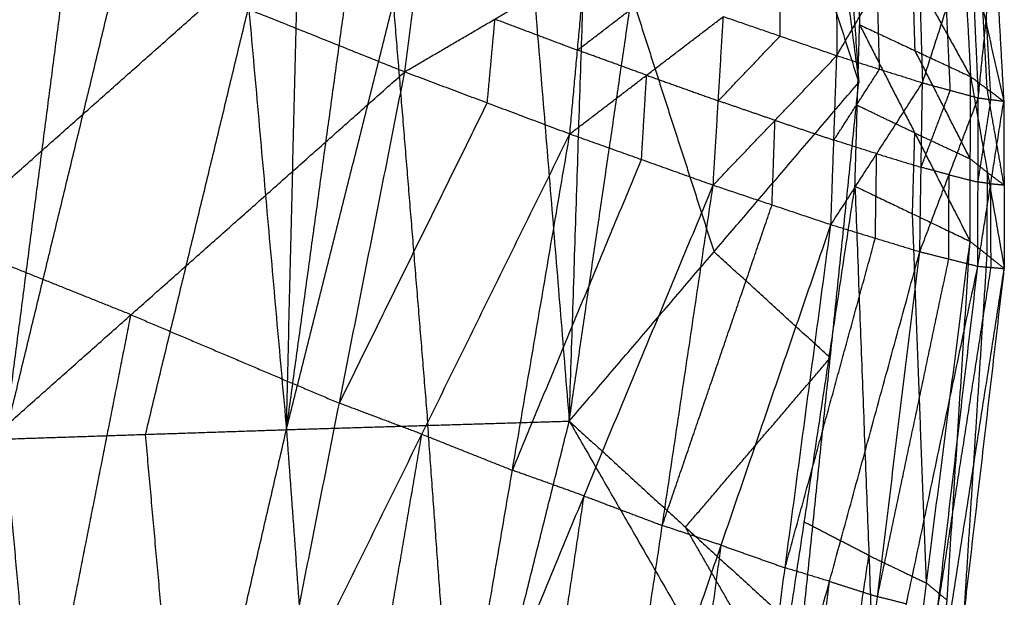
# Model space of a CAD drawing. Header units: millimetres. Extents: x -106 to 110, y -96 to 120.
# Tile 674 of 1020: x 96.2 to 99.4, y -33.19 to -31.31. Entities that reach past the tile are written whole.
import ezdxf

# ---------------------------------------------------------------- set-up
doc = ezdxf.new("R2010")
doc.units = ezdxf.units.MM
doc.header["$MEASUREMENT"] = 0
doc.layers.add('Default', color=7, linetype='Continuous', true_color=0x000000)

msp = doc.modelspace()

# ---------------------------------------------------------------- linework, layer by layer
at = {"layer": 'Default'}
for points in [[(97.9865, -32.617, 10.6236), (98.1891, -31.2374, 11.5387), (98.3918, -29.8578, 12.4537)], [(97.9865, -32.617, 10.6236), (98.0314, -31.2414, 11.4523), (98.0763, -29.8658, 12.281)], [(98.3918, -29.8578, 12.4537), (98.6588, -30.6875, 12.0301), (98.9259, -31.5171, 11.6065)], [(98.708, -29.8502, 12.6276), (98.8169, -30.6837, 12.1171), (98.9259, -31.5171, 11.6065)], [(98.8091, -29.8478, 12.6833), (98.8675, -30.6825, 12.1449), (98.9259, -31.5171, 11.6065)], [(96.1544, -32.6752, 9.6556), (96.4891, -31.2882, 10.6296), (96.8238, -29.9011, 11.6037)], [(96.8238, -29.9011, 11.6037), (96.9463, -31.2729, 10.8696), (97.0689, -32.6447, 10.1354)], [(97.0689, -32.6447, 10.1354), (97.4153, -31.2594, 11.1224), (97.7617, -29.8742, 12.1095)], [(97.0689, -32.6447, 10.1354), (97.2584, -31.2638, 11.0374), (97.448, -29.8829, 11.9393)], [(97.0689, -32.6447, 10.1354), (97.1021, -31.2683, 10.9531), (97.1354, -29.8919, 11.7707)], [(97.7617, -29.8742, 12.1095), (97.8741, -31.2456, 11.3666), (97.9865, -32.617, 10.6236)], [(96.1544, -32.6752, 9.6556), (96.3338, -31.293, 10.5469), (96.5131, -29.9107, 11.4382)], [(98.9137, -30.8209, 12.0127), (98.9211, -31.0754, 11.8607), (98.9286, -31.3299, 11.7087)], [(98.9137, -30.8209, 12.0127), (99.1012, -31.1595, 11.9938), (99.2887, -31.4981, 11.9749)], [(98.8527, -30.8899, 13.2495), (98.8536, -31.1599, 13.1791), (98.8546, -31.43, 13.1087)], [(97.4528, -31.4826, 13.586), (97.4875, -31.2131, 13.5957), (97.5221, -30.9437, 13.6054)], [(98.8546, -31.43, 13.1087), (98.9859, -31.2052, 13.0756), (99.1171, -30.9804, 13.0426)], [(99.1171, -30.9804, 13.0426), (99.1248, -31.2494, 12.952), (99.1324, -31.5183, 12.8615)], [(99.2605, -30.9783, 12.2641), (99.2746, -31.2382, 12.1195), (99.2887, -31.4981, 11.9749)], [(99.2605, -30.9783, 12.2641), (99.3284, -31.2782, 12.3159), (99.3963, -31.5781, 12.3677)], [(95.6761, -33.0606, 13.6563), (95.952, -32.0258, 13.6149), (96.2279, -30.9911, 13.5734)], [(96.2279, -30.9911, 13.5734), (96.8404, -31.2368, 13.5797), (97.4528, -31.4826, 13.586)], [(99.1324, -31.5183, 12.8615), (99.2107, -31.2756, 12.8438), (99.2889, -31.0329, 12.8262)], [(99.2889, -31.0329, 12.8262), (99.3013, -31.3001, 12.7172), (99.3136, -31.5674, 12.6083)], [(99.3136, -31.5674, 12.6083), (99.34, -31.3077, 12.6125), (99.3664, -31.0479, 12.6166)], [(99.3664, -31.0479, 12.6166), (99.3814, -31.313, 12.4922), (99.3963, -31.5781, 12.3677)], [(98.6706, -31.3666, 13.2188), (98.6701, -31.2315, 13.254), (98.6696, -31.0965, 13.2892)], [(97.4528, -31.4826, 13.586), (97.7456, -31.3113, 13.5435), (98.0383, -31.1399, 13.5011)], [(97.9884, -31.6842, 13.4504), (98.0133, -31.4121, 13.4757), (98.0383, -31.1399, 13.5011)], [(99.1086, -31.414, 11.8418), (99.1049, -31.2868, 11.9178), (99.1012, -31.1595, 11.9938)], [(98.9935, -31.4741, 12.9851), (98.9897, -31.3397, 13.0303), (98.9859, -31.2052, 13.0756)], [(95.952, -32.0258, 13.6149), (96.3962, -31.6313, 13.5973), (96.8404, -31.2368, 13.5797)], [(98.0133, -31.4121, 13.4757), (98.1379, -31.3168, 13.4454), (98.2624, -31.2215, 13.415)], [(98.1891, -31.2374, 11.5387), (98.3227, -31.6522, 11.3269), (98.4562, -32.0671, 11.1151)], [(96.6117, -32.66, 9.8955), (96.779, -31.9664, 10.3825), (96.9463, -31.2729, 10.8696)], [(97.4153, -31.2594, 11.1224), (97.4715, -31.9451, 10.751), (97.5277, -32.6308, 10.3795)], [(99.223, -31.5428, 12.7349), (99.2168, -31.4092, 12.7894), (99.2107, -31.2756, 12.8438)], [(97.9884, -31.6842, 13.4504), (98.2375, -31.4937, 13.3897), (98.4866, -31.3031, 13.329)], [(98.4535, -31.8506, 13.2424), (98.4701, -31.5769, 13.2857), (98.4866, -31.3031, 13.329)], [(98.4866, -31.3031, 13.329), (98.6706, -31.3666, 13.2188), (98.8546, -31.43, 13.1087)], [(99.3425, -31.5381, 12.1713), (99.3355, -31.4081, 12.2436), (99.3284, -31.2782, 12.3159)], [(99.355, -31.5727, 12.488), (99.3475, -31.4402, 12.5502), (99.34, -31.3077, 12.6125)], [(97.7206, -31.5834, 13.5182), (97.7331, -31.4473, 13.5309), (97.7456, -31.3113, 13.5435)], [(97.7456, -31.3113, 13.5435), (97.8794, -31.3617, 13.5096), (98.0133, -31.4121, 13.4757)], [(98.9135, -31.854, 11.4313), (98.9211, -31.592, 11.57), (98.9286, -31.3299, 11.7087)], [(98.9286, -31.3299, 11.7087), (99.1077, -31.6814, 11.7103), (99.2869, -32.0329, 11.7119)], [(98.9286, -31.3299, 11.7087), (99.1086, -31.414, 11.8418), (99.2887, -31.4981, 11.9749)], [(98.4701, -31.5769, 13.2857), (98.5703, -31.4717, 13.2523), (98.6706, -31.3666, 13.2188)], [(98.2375, -31.4937, 13.3897), (98.1254, -31.4529, 13.4327), (98.0133, -31.4121, 13.4757)], [(98.4535, -31.8506, 13.2424), (98.6541, -31.6403, 13.1755), (98.8546, -31.43, 13.1087)], [(98.8355, -31.9788, 12.9842), (98.8451, -31.7044, 13.0464), (98.8546, -31.43, 13.1087)], [(98.8546, -31.43, 13.1087), (98.9935, -31.4741, 12.9851), (99.1324, -31.5183, 12.8615)], [(99.2878, -31.7655, 11.8434), (99.1982, -31.5898, 11.8426), (99.1086, -31.414, 11.8418)], [(95.6761, -33.0606, 13.6563), (96.5645, -32.2716, 13.6211), (97.4528, -31.4826, 13.586)], [(97.0283, -33.6349, 13.5484), (97.2406, -32.5587, 13.5672), (97.4528, -31.4826, 13.586)], [(97.4528, -31.4826, 13.586), (97.7206, -31.5834, 13.5182), (97.9884, -31.6842, 13.4504)], [(98.221, -31.7674, 13.3464), (98.2292, -31.6305, 13.3681), (98.2375, -31.4937, 13.3897)], [(98.2375, -31.4937, 13.3897), (98.3538, -31.5353, 13.3377), (98.4701, -31.5769, 13.2857)], [(98.8451, -31.7044, 13.0464), (98.9193, -31.5893, 13.0158), (98.9935, -31.4741, 12.9851)], [(99.2869, -32.0329, 11.7119), (99.2878, -31.7655, 11.8434), (99.2887, -31.4981, 11.9749)], [(99.2887, -31.4981, 11.9749), (99.3425, -31.5381, 12.1713), (99.3963, -31.5781, 12.3677)], [(99.2887, -31.4981, 11.9749), (99.3434, -31.8099, 12.0588), (99.3981, -32.1216, 12.1427)], [(97.9865, -32.617, 10.6236), (98.4562, -32.0671, 11.1151), (98.9259, -31.5171, 11.6065)], [(98.7407, -33.3061, 10.8111), (98.8333, -32.4116, 11.2088), (98.9259, -31.5171, 11.6065)], [(98.8355, -31.9788, 12.9842), (98.984, -31.7486, 12.9228), (99.1324, -31.5183, 12.8615)], [(99.1239, -32.0668, 12.6997), (99.1282, -31.7926, 12.7806), (99.1324, -31.5183, 12.8615)], [(99.1324, -31.5183, 12.8615), (99.223, -31.5428, 12.7349), (99.3136, -31.5674, 12.6083)], [(99.1282, -31.7926, 12.7806), (99.1756, -31.6677, 12.7577), (99.223, -31.5428, 12.7349)], [(99.3972, -31.8499, 12.2552), (99.3699, -31.694, 12.2132), (99.3425, -31.5381, 12.1713)], [(97.2406, -32.5587, 13.5672), (97.4806, -32.071, 13.5427), (97.7206, -31.5834, 13.5182)], [(98.6541, -31.6403, 13.1755), (98.5621, -31.6086, 13.2306), (98.4701, -31.5769, 13.2857)], [(99.1077, -31.6814, 11.7103), (99.0144, -31.6367, 11.6401), (98.9211, -31.592, 11.57)], [(99.1239, -32.0668, 12.6997), (99.2188, -31.8171, 12.654), (99.3136, -31.5674, 12.6083)], [(99.3121, -32.114, 12.4123), (99.3128, -31.8407, 12.5103), (99.3136, -31.5674, 12.6083)], [(99.3121, -32.114, 12.4123), (99.3542, -31.846, 12.39), (99.3963, -31.5781, 12.3677)], [(99.3128, -31.8407, 12.5103), (99.3339, -31.7067, 12.4991), (99.355, -31.5727, 12.488)], [(99.3136, -31.5674, 12.6083), (99.355, -31.5727, 12.488), (99.3963, -31.5781, 12.3677)], [(99.3963, -31.5781, 12.3677), (99.3972, -31.8499, 12.2552), (99.3981, -32.1216, 12.1427)], [(98.6445, -31.9147, 13.1133), (98.6493, -31.7775, 13.1444), (98.6541, -31.6403, 13.1755)], [(98.6541, -31.6403, 13.1755), (98.7496, -31.6724, 13.111), (98.8451, -31.7044, 13.0464)], [(97.0283, -33.6349, 13.5484), (97.5083, -32.6595, 13.4994), (97.9884, -31.6842, 13.4504)], [(97.6156, -33.8689, 13.3164), (97.802, -32.7765, 13.3834), (97.9884, -31.6842, 13.4504)], [(97.9884, -31.6842, 13.4504), (98.221, -31.7674, 13.3464), (98.4535, -31.8506, 13.2424)], [(99.1002, -31.9435, 11.5716), (99.104, -31.8124, 11.641), (99.1077, -31.6814, 11.7103)], [(99.1077, -31.6814, 11.7103), (99.1978, -31.7234, 11.7769), (99.2878, -31.7655, 11.8434)], [(98.984, -31.7486, 12.9228), (98.9145, -31.7265, 12.9846), (98.8451, -31.7044, 13.0464)], [(98.9797, -32.0228, 12.8419), (98.9818, -31.8857, 12.8824), (98.984, -31.7486, 12.9228)], [(98.984, -31.7486, 12.9228), (99.0561, -31.7706, 12.8517), (99.1282, -31.7926, 12.7806)], [(97.802, -32.7765, 13.3834), (98.0115, -32.272, 13.3649), (98.221, -31.7674, 13.3464)], [(99.3434, -31.8099, 12.0588), (99.3156, -31.7877, 11.9511), (99.2878, -31.7655, 11.8434)], [(99.2188, -31.8171, 12.654), (99.1735, -31.8048, 12.7173), (99.1282, -31.7926, 12.7806)], [(99.218, -32.0904, 12.556), (99.2184, -31.9538, 12.605), (99.2188, -31.8171, 12.654)], [(99.2188, -31.8171, 12.654), (99.2658, -31.8289, 12.5821), (99.3128, -31.8407, 12.5103)], [(99.3425, -32.0772, 11.9273), (99.3429, -31.9436, 11.993), (99.3434, -31.8099, 12.0588)], [(99.3434, -31.8099, 12.0588), (99.3703, -31.8299, 12.157), (99.3972, -31.8499, 12.2552)], [(97.6156, -33.8689, 13.3164), (98.0346, -32.8598, 13.2794), (98.4535, -31.8506, 13.2424)], [(98.1234, -34.0611, 12.9966), (98.2885, -32.9559, 13.1195), (98.4535, -31.8506, 13.2424)], [(98.4535, -31.8506, 13.2424), (98.6445, -31.9147, 13.1133), (98.8355, -31.9788, 12.9842)], [(99.3542, -31.846, 12.39), (99.3335, -31.8434, 12.4501), (99.3128, -31.8407, 12.5103)], [(99.3542, -31.846, 12.39), (99.3757, -31.8479, 12.3226), (99.3972, -31.8499, 12.2552)], [(99.3551, -32.1178, 12.2775), (99.3546, -31.9819, 12.3337), (99.3542, -31.846, 12.39)], [(98.5849, -34.0362, 10.5761), (98.7492, -32.9451, 11.0037), (98.9135, -31.854, 11.4313)], [(98.9135, -31.854, 11.4313), (98.9588, -33.0535, 11.1685), (99.004, -34.253, 10.9057)], [(98.9135, -31.854, 11.4313), (99.1002, -31.9435, 11.5716), (99.2869, -32.0329, 11.7119)], [(98.2885, -32.9559, 13.1195), (98.4665, -32.4353, 13.1164), (98.6445, -31.9147, 13.1133)], [(99.1455, -33.1429, 11.3088), (99.1228, -32.5432, 11.4402), (99.1002, -31.9435, 11.5716)], [(98.1234, -34.0611, 12.9966), (98.4795, -33.02, 12.9904), (98.8355, -31.9788, 12.9842)], [(98.5381, -34.208, 12.6194), (98.6868, -33.0934, 12.8018), (98.8355, -31.9788, 12.9842)], [(98.8355, -31.9788, 12.9842), (98.9797, -32.0228, 12.8419), (99.1239, -32.0668, 12.6997)], [(96.5645, -32.2716, 13.6211), (96.2583, -32.1487, 13.618), (95.952, -32.0258, 13.6149)], [(98.6868, -33.0934, 12.8018), (98.8333, -32.5581, 12.8219), (98.9797, -32.0228, 12.8419)], [(99.004, -34.253, 10.9057), (99.1455, -33.1429, 11.3088), (99.2869, -32.0329, 11.7119)], [(99.1375, -34.3642, 11.4592), (99.2122, -33.1985, 11.5856), (99.2869, -32.0329, 11.7119)], [(99.2869, -32.0329, 11.7119), (99.3425, -32.0772, 11.9273), (99.3981, -32.1216, 12.1427)], [(98.8333, -32.4116, 11.2088), (98.6448, -32.2393, 11.162), (98.4562, -32.0671, 11.1151)], [(98.5381, -34.208, 12.6194), (98.831, -33.1374, 12.6595), (99.1239, -32.0668, 12.6997)], [(98.849, -34.3074, 12.2172), (98.9865, -33.1871, 12.4585), (99.1239, -32.0668, 12.6997)], [(99.1239, -32.0668, 12.6997), (99.218, -32.0904, 12.556), (99.3121, -32.114, 12.4123)], [(98.9865, -33.1871, 12.4585), (99.1022, -32.6388, 12.5072), (99.218, -32.0904, 12.556)], [(99.2678, -33.2429, 11.801), (99.3051, -32.6601, 11.8641), (99.3425, -32.0772, 11.9273)], [(98.849, -34.3074, 12.2172), (99.0805, -33.2107, 12.3148), (99.3121, -32.114, 12.4123)], [(99.0493, -34.359, 11.8214), (99.1807, -33.2365, 12.1169), (99.3121, -32.114, 12.4123)], [(99.0493, -34.359, 11.8214), (99.2237, -33.2403, 11.9821), (99.3981, -32.1216, 12.1427)], [(99.1375, -34.3642, 11.4592), (99.2678, -33.2429, 11.801), (99.3981, -32.1216, 12.1427)], [(99.1807, -33.2365, 12.1169), (99.2679, -32.6772, 12.1972), (99.3551, -32.1178, 12.2775)], [(99.3121, -32.114, 12.4123), (99.3551, -32.1178, 12.2775), (99.3981, -32.1216, 12.1427)], [(96.3522, -33.3477, 13.6024), (96.4584, -32.8097, 13.6117), (96.5645, -32.2716, 13.6211)], [(96.5645, -32.2716, 13.6211), (96.9025, -32.4152, 13.5942), (97.2406, -32.5587, 13.5672)], [(98.3636, -32.9615, 10.7174), (98.5985, -32.6866, 10.9631), (98.8333, -32.4116, 11.2088)], [(97.5083, -32.6595, 13.4994), (97.3745, -32.6091, 13.5333), (97.2406, -32.5587, 13.5672)], [(97.0689, -32.6447, 10.1354), (97.5277, -32.6308, 10.3795), (97.9865, -32.617, 10.6236)], [(97.2742, -35.4751, 9.79), (97.6303, -34.046, 10.2068), (97.9865, -32.617, 10.6236)], [(97.9865, -32.617, 10.6236), (98.3171, -33.1913, 10.6407), (98.6477, -33.7656, 10.6577)], [(97.9865, -32.617, 10.6236), (98.3636, -32.9615, 10.7174), (98.7407, -33.3061, 10.8111)], [(96.1544, -32.6752, 9.6556), (96.6117, -32.66, 9.8955), (97.0689, -32.6447, 10.1354)], [(96.409, -35.5046, 9.3396), (96.7389, -34.0747, 9.7375), (97.0689, -32.6447, 10.1354)], [(97.0689, -32.6447, 10.1354), (97.1716, -34.0599, 9.9627), (97.2742, -35.4751, 9.79)], [(97.6303, -34.046, 10.2068), (97.579, -33.3384, 10.2932), (97.5277, -32.6308, 10.3795)], [(96.1544, -32.6752, 9.6556), (96.2817, -34.0899, 9.4976), (96.409, -35.5046, 9.3396)], [(96.7389, -34.0747, 9.7375), (96.6753, -33.3673, 9.8165), (96.6117, -32.66, 9.8955)], [(97.322, -33.7519, 13.4324), (97.4152, -33.2057, 13.4659), (97.5083, -32.6595, 13.4994)], [(97.5083, -32.6595, 13.4994), (97.6552, -32.718, 13.4414), (97.802, -32.7765, 13.3834)], [(98.0346, -32.8598, 13.2794), (97.9183, -32.8181, 13.3314), (97.802, -32.7765, 13.3834)], [(97.8695, -33.965, 13.1565), (97.9521, -33.4124, 13.2179), (98.0346, -32.8598, 13.2794)], [(98.0346, -32.8598, 13.2794), (98.1615, -32.9078, 13.1994), (98.2885, -32.9559, 13.1195)], [(98.4795, -33.02, 12.9904), (98.384, -32.9879, 13.0549), (98.2885, -32.9559, 13.1195)], [(98.6942, -33.5358, 10.7344), (98.5289, -33.2487, 10.7259), (98.3636, -32.9615, 10.7174)], [(98.9588, -33.0535, 11.1685), (98.854, -32.9993, 11.0861), (98.7492, -32.9451, 11.0037)], [(98.3308, -34.1345, 12.808), (98.4051, -33.5773, 12.8992), (98.4795, -33.02, 12.9904)], [(98.4795, -33.02, 12.9904), (98.5831, -33.0567, 12.8961), (98.6868, -33.0934, 12.8018)], [(95.6761, -33.0606, 13.6563), (96.3522, -33.3477, 13.6024), (97.0283, -33.6349, 13.5484)], [(98.7944, -34.1446, 10.7409), (98.8766, -33.599, 10.9547), (98.9588, -33.0535, 11.1685)], [(98.9588, -33.0535, 11.1685), (99.0521, -33.0982, 11.2387), (99.1455, -33.1429, 11.3088)], [(98.831, -33.1374, 12.6595), (98.7589, -33.1154, 12.7307), (98.6868, -33.0934, 12.8018)], [(98.6936, -34.2577, 12.4183), (98.7623, -33.6976, 12.5389), (98.831, -33.1374, 12.6595)], [(98.831, -33.1374, 12.6595), (98.9087, -33.1623, 12.559), (98.9865, -33.1871, 12.4585)], [(99.2122, -33.1985, 11.5856), (99.1788, -33.1707, 11.4472), (99.1455, -33.1429, 11.3088)], [(99.0805, -33.2107, 12.3148), (99.0335, -33.1989, 12.3866), (98.9865, -33.1871, 12.4585)]]:
    msp.add_open_spline(points, degree=2, dxfattribs=at)

doc.saveas('drawing.dxf')
